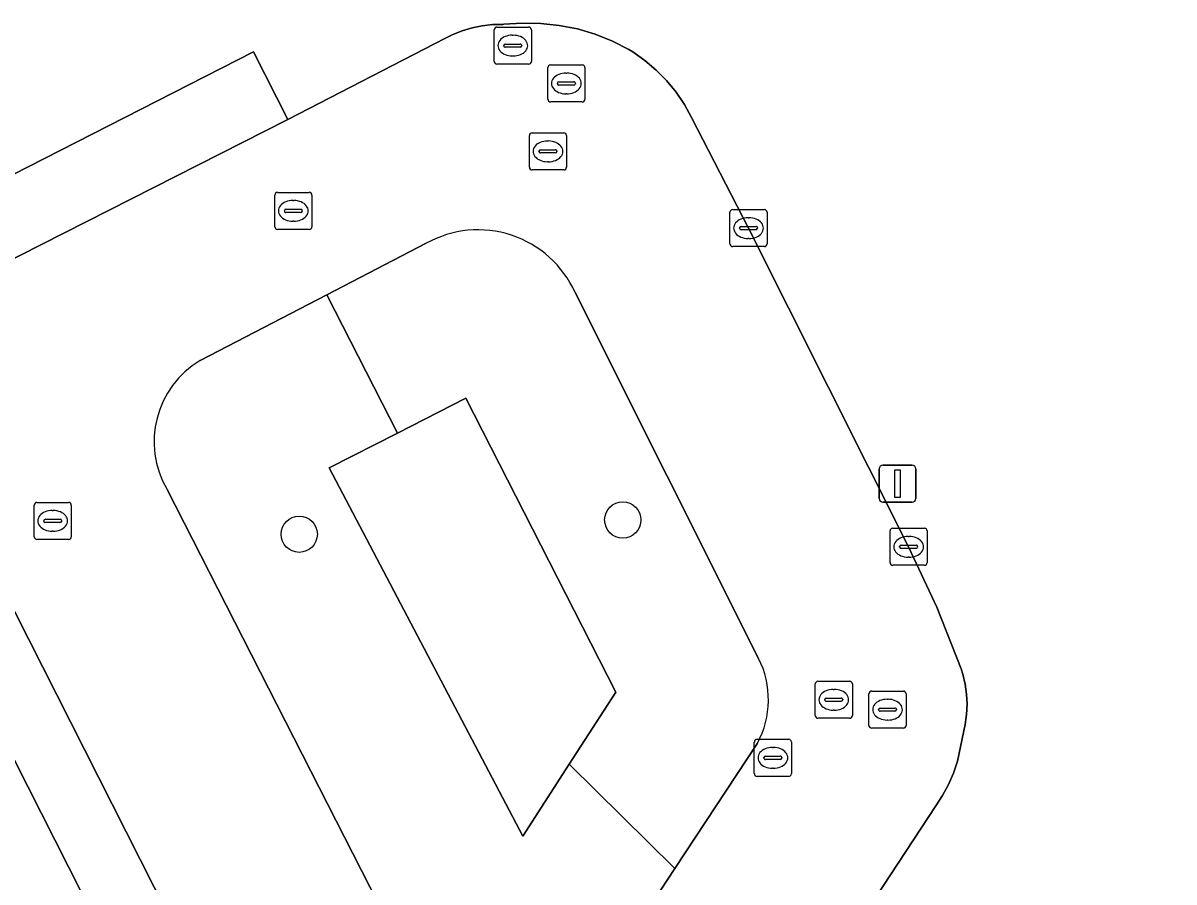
# Model space of a CAD drawing. Extents: x 162722 to 165104, y 384719 to 386284.
# Drawn here: x 163583.66 to 163614.67, y 385087.4 to 385110.55 of the extents above; entities that cross this region are included whole.
import ezdxf

# ---------------------------------------------------------------- set-up
doc = ezdxf.new("R2010")
doc.units = 0
for name, color, linetype in [('IMGEO_Boom', 7, 'Continuous'), ('IMGEO_Brandkraan', 7, 'Continuous'), ('IMGEO_Erf', 7, 'Continuous'), ('IMGEO_Groenvoorziening', 7, 'Continuous'), ('IMGEO_Kolk', 7, 'Continuous'), ('IMGEO_Lichtmast', 7, 'Continuous'), ('IMGEO_Parkeervlak_open', 7, 'Continuous'), ('IMGEO_Rijbaan_lokaal_open', 7, 'Continuous'), ('IMGEO_Rioolput', 7, 'Continuous'), ('IMGEO_Voetpad_open', 7, 'Continuous')]:
    doc.layers.add(name, color=color, linetype=linetype)

msp = doc.modelspace()

# ---------------------------------------------------------------- linework, layer by layer
at = {"layer": 'IMGEO_Boom'}
for centre in [(163599.822, 385097.155), (163591.103, 385096.772)]:
    msp.add_circle(centre, 0.489, dxfattribs=at)
at = {"layer": 'IMGEO_Brandkraan'}
for p, q in [((163596.357, 385109.512), (163596.357, 385110.364)), ((163596.432, 385110.438), (163597.284, 385110.438)), ((163597.358, 385110.364), (163597.358, 385109.512)), ((163596.845, 385110.218), (163596.87, 385110.218)), ((163596.616, 385109.932), (163596.616, 385109.944)), ((163597.054, 385109.895), (163596.656, 385109.895)), ((163596.659, 385109.981), (163597.057, 385109.981)), ((163597.1, 385109.944), (163597.1, 385109.932)), ((163597.284, 385109.438), (163596.432, 385109.438)), ((163596.868, 385109.658), (163596.843, 385109.658))]:
    msp.add_line(p, q, dxfattribs=at)
for points in [[(163596.357, 385109.512), (163596.357, 385110.364)], [(163596.432, 385110.438), (163597.284, 385110.438)], [(163597.358, 385110.364), (163597.358, 385109.512)], [(163597.284, 385109.438), (163596.432, 385109.438)]]:
    msp.add_lwpolyline(points, dxfattribs=at)
for centre, radius, start, end in [((163596.434, 385110.362), 0.0765, 91.552, 178.448), ((163596.434, 385110.362), 0.0765, 91.552, 178.448), ((163597.282, 385110.362), 0.0765, 1.552, 88.448), ((163597.282, 385110.362), 0.0765, 1.552, 88.448), ((163596.656, 385109.941), 0.0403, 85.8775, 175.7526), ((163596.653, 385109.931), 0.0366, 178.938, 274.7102), ((163597.057, 385109.938), 0.043, 264.8664, 352.4533), ((163597.061, 385109.943), 0.0386, 1.7309, 96.639), ((163596.434, 385109.514), 0.0765, 181.552, 268.448), ((163596.434, 385109.514), 0.0765, 181.552, 268.448), ((163597.282, 385109.514), 0.0765, 271.552, 358.448), ((163597.282, 385109.514), 0.0765, 271.552, 358.448)]:
    msp.add_arc(centre, radius, start, end, dxfattribs=at)
for centre, major_axis, ratio, start_param, end_param in [((163596.844, 385109.938), (-0.387, 0.002), 0.722429, 4.712389, 7.853982), ((163596.869, 385109.938), (-0.39, 0.002), 0.717154, 1.570796, 4.712389)]:
    msp.add_ellipse(centre, major_axis=major_axis, ratio=ratio, start_param=start_param, end_param=end_param, dxfattribs=at)
at = {"layer": 'IMGEO_Erf'}
for points in [[(163582.07, 385105.788), (163589.872, 385109.767), (163590.794, 385107.949), (163595.049, 385110.143), (163595.24, 385110.237), (163595.498, 385110.339), (163595.764, 385110.418), (163596.037, 385110.473), (163596.312, 385110.503), (163596.59, 385110.509), (163596.613, 385110.512), (163597.111, 385110.547), (163597.611, 385110.538), (163598.107, 385110.484), (163598.597, 385110.386), (163599.077, 385110.245), (163599.542, 385110.061), (163599.988, 385109.837), (163600.092, 385109.772), (163600.419, 385109.54), (163600.723, 385109.28), (163601.003, 385108.994), (163601.256, 385108.684), (163601.481, 385108.352), (163601.675, 385108.002), (163603.21, 385105.021), (163607.524, 385096.433), (163608.281, 385094.802), (163608.94, 385093.146), (163608.986, 385092.996), (163609.047, 385092.73), (163609.084, 385092.461), (163609.097, 385092.189), (163609.086, 385091.917), (163609.05, 385091.647), (163608.838, 385090.657), (163608.73, 385090.331), (163608.598, 385090.025), (163608.438, 385089.732), (163608.253, 385089.455), (163604.609, 385083.903)], [(163647.366, 385044.347), (163622.325, 385038.391), (163615.798, 385036.873), (163616.481, 385027.101), (163613.177, 385025.497), (163609.496, 385039.41), (163608.796, 385040.85), (163605.957, 385046.367), (163597.067, 385063.841), (163594.879, 385068.142), (163590.802, 385076.148), (163588.516, 385080.637), (163580.149, 385097.139)]]:
    msp.add_lwpolyline(points, dxfattribs=at)
at = {"layer": 'IMGEO_Groenvoorziening'}
for points in [[(163594.525, 385104.612), (163591.848, 385103.225), (163593.749, 385099.499), (163595.592, 385100.435), (163599.631, 385092.516), (163598.379, 385090.573), (163601.228, 385087.763), (163603.451, 385091.14)], [(163599.021, 385084.41), (163601.228, 385087.763), (163598.379, 385090.573), (163597.126, 385088.631), (163591.907, 385098.562), (163593.749, 385099.499), (163591.848, 385103.225), (163588.436, 385101.457)], [(163603.482, 385093.425), (163598.537, 385103.286)], [(163587.542, 385097.979), (163594.373, 385084.59)]]:
    msp.add_lwpolyline(points, dxfattribs=at)
msp.add_lwpolyline([(163598.379, 385090.573), (163599.631, 385092.516), (163595.592, 385100.435), (163593.749, 385099.499), (163591.907, 385098.562), (163597.126, 385088.631)], close=True, dxfattribs=at)
for centre, radius, start, end in [((163595.92, 385102.1), 2.873, 24.3793, 119.0424), ((163589.746, 385099.266), 2.553, 120.881, 210.288), ((163601.271, 385092.312), 2.475, 331.7295, 26.7159)]:
    msp.add_arc(centre, radius, start, end, dxfattribs=at)
at = {"layer": 'IMGEO_Kolk'}
for p, q in [((163590.444, 385105.058), (163590.444, 385105.91)), ((163590.519, 385105.984), (163591.371, 385105.984)), ((163590.932, 385105.764), (163590.957, 385105.764)), ((163591.445, 385105.91), (163591.445, 385105.058)), ((163590.703, 385105.478), (163590.703, 385105.49)), ((163591.141, 385105.441), (163590.743, 385105.441)), ((163590.746, 385105.527), (163591.144, 385105.527)), ((163591.187, 385105.49), (163591.187, 385105.478)), ((163602.709, 385104.595), (163602.709, 385105.447)), ((163602.784, 385105.521), (163603.636, 385105.521)), ((163603.71, 385105.447), (163603.71, 385104.595)), ((163590.955, 385105.204), (163590.93, 385105.204)), ((163603.197, 385105.301), (163603.222, 385105.301)), ((163591.371, 385104.984), (163590.519, 385104.984)), ((163602.968, 385105.015), (163602.968, 385105.027)), ((163603.406, 385104.978), (163603.008, 385104.978)), ((163603.011, 385105.064), (163603.409, 385105.064)), ((163603.452, 385105.027), (163603.452, 385105.015)), ((163603.636, 385104.521), (163602.784, 385104.521)), ((163603.22, 385104.741), (163603.195, 385104.741)), ((163607.023, 385096.007), (163607.023, 385096.859)), ((163607.098, 385096.933), (163607.95, 385096.933)), ((163607.511, 385096.713), (163607.536, 385096.713)), ((163608.024, 385096.859), (163608.024, 385096.007)), ((163607.282, 385096.427), (163607.282, 385096.439)), ((163607.325, 385096.476), (163607.723, 385096.476)), ((163607.766, 385096.439), (163607.766, 385096.427)), ((163607.72, 385096.39), (163607.322, 385096.39)), ((163607.534, 385096.153), (163607.509, 385096.153)), ((163607.95, 385095.933), (163607.098, 385095.933))]:
    msp.add_line(p, q, dxfattribs=at)
for points in [[(163590.444, 385105.058), (163590.444, 385105.91)], [(163590.519, 385105.984), (163591.371, 385105.984)], [(163591.445, 385105.91), (163591.445, 385105.058)], [(163602.709, 385104.595), (163602.709, 385105.447)], [(163602.784, 385105.521), (163603.636, 385105.521)], [(163603.71, 385105.447), (163603.71, 385104.595)], [(163591.371, 385104.984), (163590.519, 385104.984)], [(163603.636, 385104.521), (163602.784, 385104.521)], [(163607.023, 385096.007), (163607.023, 385096.859)], [(163607.098, 385096.933), (163607.95, 385096.933)], [(163608.024, 385096.859), (163608.024, 385096.007)], [(163607.95, 385095.933), (163607.098, 385095.933)]]:
    msp.add_lwpolyline(points, dxfattribs=at)
for centre, radius, start, end in [((163590.521, 385105.908), 0.0765, 91.552, 178.448), ((163590.521, 385105.908), 0.0765, 91.552, 178.448), ((163591.369, 385105.908), 0.0765, 1.552, 88.448), ((163591.369, 385105.908), 0.0765, 1.552, 88.448), ((163590.743, 385105.487), 0.0403, 85.8775, 175.7526), ((163590.74, 385105.477), 0.0366, 178.938, 274.7102), ((163591.144, 385105.484), 0.043, 264.8664, 352.4533), ((163591.148, 385105.489), 0.0386, 1.7309, 96.639), ((163602.786, 385105.445), 0.0765, 91.552, 178.448), ((163602.786, 385105.445), 0.0765, 91.552, 178.448), ((163603.634, 385105.445), 0.0765, 1.552, 88.448), ((163603.634, 385105.445), 0.0765, 1.552, 88.448), ((163590.521, 385105.06), 0.0765, 181.552, 268.448), ((163590.521, 385105.06), 0.0765, 181.552, 268.448), ((163591.369, 385105.06), 0.0765, 271.552, 358.448), ((163591.369, 385105.06), 0.0765, 271.552, 358.448), ((163603.008, 385105.024), 0.0403, 85.8775, 175.7526), ((163603.005, 385105.014), 0.0366, 178.938, 274.7102), ((163603.409, 385105.021), 0.043, 264.8664, 352.4533), ((163603.413, 385105.026), 0.0386, 1.7309, 96.639), ((163602.786, 385104.597), 0.0765, 181.552, 268.448), ((163602.786, 385104.597), 0.0765, 181.552, 268.448), ((163603.634, 385104.597), 0.0765, 271.552, 358.448), ((163603.634, 385104.597), 0.0765, 271.552, 358.448), ((163607.1, 385096.857), 0.0765, 91.552, 178.448), ((163607.1, 385096.857), 0.0765, 91.552, 178.448), ((163607.948, 385096.857), 0.0765, 1.552, 88.448), ((163607.948, 385096.857), 0.0765, 1.552, 88.448), ((163607.322, 385096.436), 0.0403, 85.8775, 175.7526), ((163607.319, 385096.426), 0.0366, 178.938, 274.7102), ((163607.723, 385096.433), 0.043, 264.8664, 352.4533), ((163607.727, 385096.438), 0.0386, 1.7309, 96.639), ((163607.1, 385096.009), 0.0765, 181.552, 268.448), ((163607.1, 385096.009), 0.0765, 181.552, 268.448), ((163607.948, 385096.009), 0.0765, 271.552, 358.448), ((163607.948, 385096.009), 0.0765, 271.552, 358.448)]:
    msp.add_arc(centre, radius, start, end, dxfattribs=at)
for centre, major_axis, ratio, start_param, end_param in [((163590.931, 385105.484), (-0.387, 0.002), 0.722429, 4.712389, 7.853982), ((163590.956, 385105.484), (-0.39, 0.002), 0.717154, 1.570796, 4.712389), ((163603.196, 385105.021), (-0.387, 0.002), 0.722429, 4.712389, 7.853982), ((163603.221, 385105.021), (-0.39, 0.002), 0.717154, 1.570796, 4.712389), ((163607.51, 385096.433), (-0.387, 0.002), 0.722429, 4.712389, 7.853982), ((163607.535, 385096.433), (-0.39, 0.002), 0.717154, 1.570796, 4.712389)]:
    msp.add_ellipse(centre, major_axis=major_axis, ratio=ratio, start_param=start_param, end_param=end_param, dxfattribs=at)
at = {"layer": 'IMGEO_Lichtmast'}
for p, q in [((163606.83, 385098.632), (163607.62, 385098.632)), ((163607.62, 385098.632), (163606.83, 385098.632)), ((163606.73, 385097.732), (163606.73, 385098.532)), ((163606.73, 385098.532), (163606.73, 385097.732)), ((163607.72, 385098.532), (163607.72, 385097.732)), ((163607.72, 385097.732), (163607.72, 385098.532)), ((163607.62, 385097.632), (163606.83, 385097.632)), ((163606.83, 385097.632), (163607.62, 385097.632))]:
    msp.add_line(p, q, dxfattribs=at)
msp.add_lwpolyline([(163607.15, 385098.507), (163607.3, 385098.507), (163607.3, 385097.757), (163607.15, 385097.757), (163607.15, 385098.507)], dxfattribs=at)
for centre, start, end in [((163606.83, 385098.532), 90, 180), ((163606.83, 385098.532), 90, 180), ((163607.62, 385098.532), 0, 90), ((163607.62, 385098.532), 360, 90), ((163606.83, 385097.732), 180, 270), ((163606.83, 385097.732), 180, 270), ((163607.62, 385097.732), 270, 0), ((163607.62, 385097.732), 270, 0)]:
    msp.add_arc(centre, 0.1, start, end, dxfattribs=at)
at = {"layer": 'IMGEO_Parkeervlak_open'}
msp.add_lwpolyline([(163590.794, 385107.949), (163589.872, 385109.767), (163582.07, 385105.788), (163582.947, 385103.972)], close=True, dxfattribs=at)
at = {"layer": 'IMGEO_Rijbaan_lokaal_open'}
for points in [[(163604.609, 385083.903), (163608.253, 385089.455), (163608.438, 385089.732), (163608.598, 385090.025), (163608.73, 385090.331), (163608.838, 385090.657), (163609.05, 385091.647), (163609.086, 385091.917), (163609.097, 385092.189), (163609.084, 385092.461), (163609.047, 385092.73), (163608.986, 385092.996), (163608.94, 385093.146), (163608.281, 385094.802), (163607.524, 385096.433), (163603.21, 385105.021), (163601.675, 385108.002), (163601.481, 385108.352), (163601.256, 385108.684), (163601.003, 385108.994), (163600.723, 385109.28), (163600.419, 385109.54), (163600.092, 385109.772), (163599.988, 385109.837), (163599.542, 385110.061), (163599.077, 385110.245), (163598.597, 385110.386), (163598.107, 385110.484), (163597.611, 385110.538), (163597.111, 385110.547), (163596.613, 385110.512), (163596.59, 385110.509), (163596.312, 385110.503), (163596.037, 385110.473), (163595.764, 385110.418), (163595.498, 385110.339), (163595.24, 385110.237), (163595.049, 385110.143), (163590.794, 385107.949), (163582.947, 385103.972)], [(163588.436, 385101.457), (163591.848, 385103.225), (163594.525, 385104.612)], [(163598.537, 385103.286), (163603.482, 385093.425)], [(163594.373, 385084.59), (163587.542, 385097.979)], [(163581.934, 385097.642), (163588.321, 385085.045), (163590.163, 385081.464), (163592.421, 385076.956), (163595.1, 385071.762)], [(163603.451, 385091.14), (163601.228, 385087.763), (163599.021, 385084.41)]]:
    msp.add_lwpolyline(points, dxfattribs=at)
for centre, radius, start, end in [((163595.92, 385102.1), 2.873, 24.3793, 119.0424), ((163589.746, 385099.266), 2.553, 120.881, 210.288), ((163601.271, 385092.312), 2.475, 331.7295, 26.7159)]:
    msp.add_arc(centre, radius, start, end, dxfattribs=at)
at = {"layer": 'IMGEO_Rioolput'}
for p, q in [((163597.801, 385108.493), (163597.801, 385109.345)), ((163597.876, 385109.419), (163598.728, 385109.419)), ((163598.289, 385109.199), (163598.314, 385109.199)), ((163598.802, 385109.345), (163598.802, 385108.493)), ((163598.06, 385108.913), (163598.06, 385108.925)), ((163598.498, 385108.876), (163598.1, 385108.876)), ((163598.103, 385108.962), (163598.501, 385108.962)), ((163598.544, 385108.925), (163598.544, 385108.913)), ((163598.312, 385108.639), (163598.287, 385108.639)), ((163598.728, 385108.419), (163597.876, 385108.419)), ((163597.38, 385107.588), (163598.232, 385107.588)), ((163597.305, 385106.662), (163597.305, 385107.514)), ((163597.793, 385107.368), (163597.818, 385107.368)), ((163598.306, 385107.514), (163598.306, 385106.662)), ((163597.564, 385107.082), (163597.564, 385107.094)), ((163598.002, 385107.045), (163597.604, 385107.045)), ((163597.607, 385107.131), (163598.005, 385107.131)), ((163598.048, 385107.094), (163598.048, 385107.082)), ((163597.816, 385106.808), (163597.791, 385106.808)), ((163598.232, 385106.588), (163597.38, 385106.588)), ((163583.961, 385096.704), (163583.961, 385097.556)), ((163584.036, 385097.63), (163584.888, 385097.63)), ((163584.449, 385097.41), (163584.474, 385097.41)), ((163584.962, 385097.556), (163584.962, 385096.704)), ((163584.22, 385097.124), (163584.22, 385097.136)), ((163584.658, 385097.087), (163584.26, 385097.087)), ((163584.263, 385097.173), (163584.661, 385097.173)), ((163584.704, 385097.136), (163584.704, 385097.124)), ((163584.472, 385096.85), (163584.447, 385096.85)), ((163584.888, 385096.63), (163584.036, 385096.63)), ((163605.006, 385091.885), (163605.006, 385092.737)), ((163605.081, 385092.811), (163605.933, 385092.811)), ((163606.007, 385092.737), (163606.007, 385091.885)), ((163605.494, 385092.591), (163605.519, 385092.591)), ((163606.455, 385091.618), (163606.455, 385092.47)), ((163606.53, 385092.544), (163607.382, 385092.544)), ((163607.456, 385092.47), (163607.456, 385091.618)), ((163605.265, 385092.305), (163605.265, 385092.317)), ((163605.703, 385092.268), (163605.305, 385092.268)), ((163605.308, 385092.354), (163605.706, 385092.354)), ((163605.749, 385092.317), (163605.749, 385092.305)), ((163606.757, 385092.087), (163607.155, 385092.087)), ((163606.943, 385092.324), (163606.968, 385092.324)), ((163605.933, 385091.811), (163605.081, 385091.811)), ((163605.517, 385092.031), (163605.492, 385092.031)), ((163606.714, 385092.038), (163606.714, 385092.05)), ((163607.152, 385092.001), (163606.754, 385092.001)), ((163606.966, 385091.764), (163606.941, 385091.764)), ((163607.198, 385092.05), (163607.198, 385092.038)), ((163607.382, 385091.544), (163606.53, 385091.544)), ((163603.366, 385090.32), (163603.366, 385091.172)), ((163603.441, 385091.246), (163604.293, 385091.246)), ((163604.367, 385091.172), (163604.367, 385090.32)), ((163603.854, 385091.026), (163603.879, 385091.026)), ((163603.625, 385090.74), (163603.625, 385090.752)), ((163604.063, 385090.703), (163603.665, 385090.703)), ((163603.668, 385090.789), (163604.066, 385090.789)), ((163604.109, 385090.752), (163604.109, 385090.74)), ((163604.293, 385090.246), (163603.441, 385090.246)), ((163603.877, 385090.466), (163603.852, 385090.466))]:
    msp.add_line(p, q, dxfattribs=at)
for points in [[(163597.801, 385108.493), (163597.801, 385109.345)], [(163597.876, 385109.419), (163598.728, 385109.419)], [(163598.802, 385109.345), (163598.802, 385108.493)], [(163598.728, 385108.419), (163597.876, 385108.419)], [(163597.38, 385107.588), (163598.232, 385107.588)], [(163597.305, 385106.662), (163597.305, 385107.514)], [(163598.306, 385107.514), (163598.306, 385106.662)], [(163598.232, 385106.588), (163597.38, 385106.588)], [(163583.961, 385096.704), (163583.961, 385097.556)], [(163584.036, 385097.63), (163584.888, 385097.63)], [(163584.962, 385097.556), (163584.962, 385096.704)], [(163584.888, 385096.63), (163584.036, 385096.63)], [(163605.006, 385091.885), (163605.006, 385092.737)], [(163605.081, 385092.811), (163605.933, 385092.811)], [(163606.007, 385092.737), (163606.007, 385091.885)], [(163606.455, 385091.618), (163606.455, 385092.47)], [(163606.53, 385092.544), (163607.382, 385092.544)], [(163607.456, 385092.47), (163607.456, 385091.618)], [(163605.933, 385091.811), (163605.081, 385091.811)], [(163607.382, 385091.544), (163606.53, 385091.544)], [(163603.366, 385090.32), (163603.366, 385091.172)], [(163603.441, 385091.246), (163604.293, 385091.246)], [(163604.367, 385091.172), (163604.367, 385090.32)], [(163604.293, 385090.246), (163603.441, 385090.246)]]:
    msp.add_lwpolyline(points, dxfattribs=at)
for centre, radius, start, end in [((163597.878, 385109.343), 0.0765, 91.552, 178.448), ((163597.878, 385109.343), 0.0765, 91.552, 178.448), ((163598.726, 385109.343), 0.0765, 1.552, 88.448), ((163598.726, 385109.343), 0.0765, 1.552, 88.448), ((163598.1, 385108.922), 0.0403, 85.8775, 175.7526), ((163598.097, 385108.912), 0.0366, 178.938, 274.7102), ((163598.501, 385108.919), 0.043, 264.8664, 352.4533), ((163598.505, 385108.924), 0.0386, 1.7309, 96.639), ((163597.878, 385108.495), 0.0765, 181.552, 268.448), ((163597.878, 385108.495), 0.0765, 181.552, 268.448), ((163598.726, 385108.495), 0.0765, 271.552, 358.448), ((163598.726, 385108.495), 0.0765, 271.552, 358.448), ((163597.382, 385107.512), 0.0765, 91.552, 178.448), ((163597.382, 385107.512), 0.0765, 91.552, 178.448), ((163598.23, 385107.512), 0.0765, 1.552, 88.448), ((163598.23, 385107.512), 0.0765, 1.552, 88.448), ((163597.604, 385107.091), 0.0403, 85.8775, 175.7526), ((163597.601, 385107.081), 0.0366, 178.938, 274.7102), ((163598.005, 385107.088), 0.043, 264.8664, 352.4533), ((163598.009, 385107.093), 0.0386, 1.7309, 96.639), ((163597.382, 385106.664), 0.0765, 181.552, 268.448), ((163597.382, 385106.664), 0.0765, 181.552, 268.448), ((163598.23, 385106.664), 0.0765, 271.552, 358.448), ((163598.23, 385106.664), 0.0765, 271.552, 358.448), ((163584.038, 385097.554), 0.0765, 91.552, 178.448), ((163584.038, 385097.554), 0.0765, 91.552, 178.448), ((163584.886, 385097.554), 0.0765, 1.552, 88.448), ((163584.886, 385097.554), 0.0765, 1.552, 88.448), ((163584.26, 385097.133), 0.0403, 85.8775, 175.7526), ((163584.257, 385097.123), 0.0366, 178.938, 274.7102), ((163584.661, 385097.13), 0.043, 264.8664, 352.4533), ((163584.665, 385097.135), 0.0386, 1.7309, 96.639), ((163584.038, 385096.706), 0.0765, 181.552, 268.448), ((163584.038, 385096.706), 0.0765, 181.552, 268.448), ((163584.886, 385096.706), 0.0765, 271.552, 358.448), ((163584.886, 385096.706), 0.0765, 271.552, 358.448), ((163605.083, 385092.735), 0.0765, 91.552, 178.448), ((163605.083, 385092.735), 0.0765, 91.552, 178.448), ((163605.931, 385092.735), 0.0765, 1.552, 88.448), ((163605.931, 385092.735), 0.0765, 1.552, 88.448), ((163606.532, 385092.468), 0.0765, 91.552, 178.448), ((163606.532, 385092.468), 0.0765, 91.552, 178.448), ((163607.38, 385092.468), 0.0765, 1.552, 88.448), ((163607.38, 385092.468), 0.0765, 1.552, 88.448), ((163605.305, 385092.314), 0.0403, 85.8775, 175.7526), ((163605.302, 385092.304), 0.0366, 178.938, 274.7102), ((163605.706, 385092.311), 0.043, 264.8664, 352.4533), ((163605.71, 385092.316), 0.0386, 1.7309, 96.639), ((163606.754, 385092.047), 0.0403, 85.8775, 175.7526), ((163607.159, 385092.049), 0.0386, 1.7309, 96.639), ((163605.083, 385091.887), 0.0765, 181.552, 268.448), ((163605.083, 385091.887), 0.0765, 181.552, 268.448), ((163605.931, 385091.887), 0.0765, 271.552, 358.448), ((163605.931, 385091.887), 0.0765, 271.552, 358.448), ((163606.751, 385092.037), 0.0366, 178.938, 274.7102), ((163607.155, 385092.044), 0.043, 264.8664, 352.4533), ((163606.532, 385091.62), 0.0765, 181.552, 268.448), ((163606.532, 385091.62), 0.0765, 181.552, 268.448), ((163607.38, 385091.62), 0.0765, 271.552, 358.448), ((163607.38, 385091.62), 0.0765, 271.552, 358.448), ((163603.443, 385091.17), 0.0765, 91.552, 178.448), ((163603.443, 385091.17), 0.0765, 91.552, 178.448), ((163604.291, 385091.17), 0.0765, 1.552, 88.448), ((163604.291, 385091.17), 0.0765, 1.552, 88.448), ((163603.665, 385090.749), 0.0403, 85.8775, 175.7526), ((163603.662, 385090.739), 0.0366, 178.938, 274.7102), ((163604.066, 385090.746), 0.043, 264.8664, 352.4533), ((163604.07, 385090.751), 0.0386, 1.7309, 96.639), ((163603.443, 385090.322), 0.0765, 181.552, 268.448), ((163603.443, 385090.322), 0.0765, 181.552, 268.448), ((163604.291, 385090.322), 0.0765, 271.552, 358.448), ((163604.291, 385090.322), 0.0765, 271.552, 358.448)]:
    msp.add_arc(centre, radius, start, end, dxfattribs=at)
for centre, major_axis, ratio, start_param, end_param in [((163598.288, 385108.919), (-0.387, 0.002), 0.722429, 4.712389, 7.853982), ((163598.313, 385108.919), (-0.39, 0.002), 0.717154, 1.570796, 4.712389), ((163597.792, 385107.088), (-0.387, 0.002), 0.722429, 4.712389, 7.853982), ((163597.817, 385107.088), (-0.39, 0.002), 0.717154, 1.570796, 4.712389), ((163584.448, 385097.13), (-0.387, 0.002), 0.722429, 4.712389, 7.853982), ((163584.473, 385097.13), (-0.39, 0.002), 0.717154, 1.570796, 4.712389), ((163605.493, 385092.311), (-0.387, 0.002), 0.722429, 4.712389, 7.853982), ((163605.518, 385092.311), (-0.39, 0.002), 0.717154, 1.570796, 4.712389), ((163606.942, 385092.044), (-0.387, 0.002), 0.722429, 4.712389, 7.853982), ((163606.967, 385092.044), (-0.39, 0.002), 0.717154, 1.570796, 4.712389), ((163603.853, 385090.746), (-0.387, 0.002), 0.722429, 4.712389, 7.853982), ((163603.878, 385090.746), (-0.39, 0.002), 0.717154, 1.570796, 4.712389)]:
    msp.add_ellipse(centre, major_axis=major_axis, ratio=ratio, start_param=start_param, end_param=end_param, dxfattribs=at)
at = {"layer": 'IMGEO_Voetpad_open'}
msp.add_lwpolyline([(163588.321, 385085.045), (163581.934, 385097.642), (163581.735, 385098.014), (163580.149, 385097.139), (163588.516, 385080.637), (163590.163, 385081.464)], close=True, dxfattribs=at)

doc.saveas('drawing.dxf')
